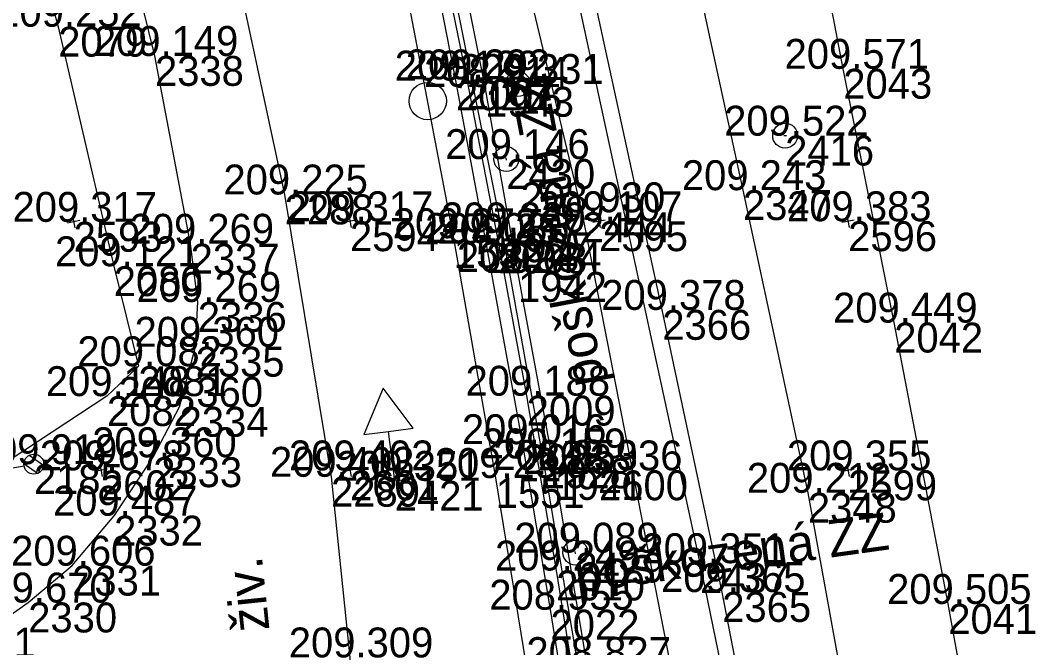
# Model space of a CAD drawing. Extents: x -556590 to -554855, y -1137918 to -1135717.
# Drawn here: x -554983.23 to -554942.43, y -1137357.12 to -1137331.94 of the extents above; entities that cross this region are included whole.
import ezdxf

# ---------------------------------------------------------------- set-up
doc = ezdxf.new("R2010")
doc.units = 0
for name, color, linetype in [('Vrstva 1', 7, 'Continuous'), ('Vrstva 17', 7, 'Continuous'), ('Vrstva 25', 7, 'Continuous'), ('Vrstva 4', 7, 'Continuous'), ('Vrstva 49', 7, 'Continuous'), ('Vrstva 50', 7, 'Continuous'), ('Vrstva 51', 7, 'Continuous'), ('Vrstva 60', 7, 'Continuous'), ('Vrstva 61', 7, 'Continuous'), ('Vrstva 7', 7, 'Continuous')]:
    doc.layers.add(name, color=color, linetype=linetype)

msp = doc.modelspace()

# ---------------------------------------------------------------- linework, layer by layer
at = {"layer": 'Vrstva 1'}
msp.add_lwpolyline([(-554957.769, -1137391.473), (-554957.969, -1137390.265), (-554958.079, -1137389.516), (-554959.228, -1137381.711), (-554960.83, -1137371.074), (-554962.414, -1137360.882), (-554964.146, -1137350.305), (-554965.833, -1137340.679), (-554967.766, -1137330.506), (-554969.82, -1137320.65), (-554972.001, -1137311.137), (-554974.412, -1137301.49), (-554976.593, -1137293.41), (-554978.496, -1137286.733), (-554981.36, -1137277.327), (-554984.2, -1137268.613)], dxfattribs=at)
at = {"layer": 'Vrstva 17'}
for points in [[(-554990.826, -1137305.882), (-554988.22, -1137308.751), (-554985.543, -1137318.306), (-554981.714, -1137332.192), (-554979.485, -1137341.805), (-554978.495, -1137345.818), (-554979.756, -1137347.019), (-554988.041, -1137352.46)], [(-554939.762, -1137379.999), (-554942.406, -1137375.183), (-554943.607, -1137368.497), (-554945.979, -1137355.361), (-554948.151, -1137344.069), (-554950.195, -1137333.881), (-554951.213, -1137328.545)]]:
    msp.add_lwpolyline(points, dxfattribs=at)
at = {"layer": 'Vrstva 25'}
for p, q in [((-554982.298, -1137349.804), (-554982.877, -1137349.398)), ((-554984.561, -1137350.078), (-554983.084, -1137349.819)), ((-554982.544, -1137350.119), (-554983.087, -1137349.738))]:
    msp.add_line(p, q, dxfattribs=at)
msp.add_circle((-554982.69, -1137349.75), 0.4, dxfattribs=at)
at = {"layer": 'Vrstva 4'}
for points in [[(-554960.464, -1137357.894), (-554961.788, -1137349.985), (-554963.254, -1137342.035), (-554964.575, -1137334.605), (-554965.776, -1137328.563), (-554966.932, -1137323.165), (-554967.272, -1137321.836), (-554967.302, -1137321.017), (-554967.338, -1137320.155), (-554967.399, -1137319.362), (-554967.635, -1137318.37), (-554967.962, -1137317.497), (-554968.301, -1137316.757), (-554968.83, -1137314.749), (-554970.629, -1137307.661), (-554971.743, -1137303.413), (-554971.991, -1137302.111), (-554972.514, -1137300.008), (-554974.102, -1137294.303), (-554976.777, -1137285.388), (-554978.897, -1137278.481), (-554980.958, -1137272.034)], [(-554981.108, -1137272.667), (-554979.626, -1137277.571), (-554977.985, -1137282.899), (-554976.129, -1137289.063), (-554974.083, -1137296.082), (-554972.405, -1137302.364), (-554971.004, -1137308.524), (-554969.37, -1137314.887), (-554968.505, -1137317.978), (-554968.169, -1137318.756), (-554967.953, -1137319.386), (-554967.85, -1137320.101), (-554967.872, -1137320.992), (-554967.753, -1137322.155), (-554967.363, -1137323.728), (-554966.007, -1137329.874), (-554963.893, -1137340.445), (-554962.255, -1137349.518), (-554960.758, -1137358.397)], [(-554968.456, -1137320.94), (-554968.04, -1137321.865), (-554967.643, -1137323.452), (-554966.35, -1137329.203), (-554965.314, -1137334.305), (-554964.04, -1137340.895), (-554962.906, -1137347.002), (-554961.723, -1137354.02), (-554960.765, -1137359.911)], [(-554960.452, -1137364.93), (-554961.95, -1137355.59), (-554963.054, -1137348.947), (-554964.532, -1137340.871), (-554965.749, -1137334.352), (-554967.032, -1137327.768), (-554968.216, -1137322.288), (-554968.456, -1137320.94)]]:
    msp.add_lwpolyline(points, dxfattribs=at)
at = {"layer": 'Vrstva 49'}
for p, q in [((-554981.143, -1137339.777), (-554981.049, -1137340.269)), ((-554970.047, -1137339.754), (-554969.953, -1137340.246)), ((-554960.047, -1137339.754), (-554959.953, -1137340.246)), ((-554950.047, -1137339.754), (-554949.953, -1137340.246)), ((-554980.85, -1137339.976), (-554981.342, -1137340.07)), ((-554969.754, -1137339.953), (-554970.246, -1137340.047)), ((-554959.754, -1137339.953), (-554960.246, -1137340.047)), ((-554949.754, -1137339.953), (-554950.246, -1137340.047)), ((-554979.754, -1137349.953), (-554980.246, -1137350.047)), ((-554980.047, -1137349.754), (-554979.953, -1137350.246)), ((-554969.754, -1137349.953), (-554970.246, -1137350.047)), ((-554970.047, -1137349.754), (-554969.953, -1137350.246)), ((-554959.754, -1137349.953), (-554960.246, -1137350.047)), ((-554960.047, -1137349.754), (-554959.953, -1137350.246)), ((-554949.754, -1137349.953), (-554950.246, -1137350.047)), ((-554950.047, -1137349.754), (-554949.953, -1137350.246))]:
    msp.add_line(p, q, dxfattribs=at)
for points in [[(-554950.05, -1137381.227), (-554951.467, -1137375.494), (-554955.943, -1137353.724), (-554962.152, -1137325.032), (-554967.652, -1137305.072), (-554972.361, -1137289.937), (-554976.483, -1137280.207)], [(-554976.483, -1137280.207), (-554973.455, -1137291.531), (-554965.994, -1137317.481), (-554960.693, -1137339.64), (-554954.586, -1137370.859), (-554952.57, -1137378.325), (-554950.05, -1137381.227)]]:
    msp.add_lwpolyline(points, dxfattribs=at)
at = {"layer": 'Vrstva 50'}
for p, q in [((-554952.579, -1137336.564), (-554952.479, -1137336.564)), ((-554963.716, -1137337.553), (-554963.734, -1137337.455)), ((-554960.943, -1137353.349), (-554960.959, -1137353.251))]:
    msp.add_line(p, q, dxfattribs=at)
for centre in [(-554952.529, -1137336.564), (-554963.725, -1137337.504), (-554960.951, -1137353.3)]:
    msp.add_circle(centre, 0.5, dxfattribs=at)
at = {"layer": 'Vrstva 51'}
msp.add_line((-554968.699, -1137350.48), (-554967.707, -1137350.358), dxfattribs=at)
for points in [[(-554945.281, -1137385.483), (-554946.86, -1137382.967), (-554948.848, -1137379.547), (-554950.193, -1137376.201), (-554951.497, -1137372.051), (-554952.924, -1137365.854), (-554955.055, -1137354.882), (-554957.461, -1137343.558), (-554960.398, -1137330.067), (-554964.003, -1137315.039), (-554968.471, -1137299.65), (-554973.022, -1137286.24), (-554979.752, -1137268.994), (-554986.923, -1137251.345), (-554989.226, -1137243.951), (-554990.077, -1137240.661), (-554990.818, -1137237.154), (-554990.968, -1137236.513)], [(-554975.898, -1137255.637), (-554977.07, -1137256.104), (-554978.157, -1137256.545), (-554979.058, -1137256.912), (-554974.217, -1137269.122), (-554970.351, -1137279.104), (-554967.582, -1137286.293), (-554966.681, -1137288.949), (-554965.745, -1137291.758), (-554962.557, -1137302.305), (-554959.814, -1137314.031), (-554956.963, -1137326.176), (-554954.222, -1137338.752), (-554951.618, -1137350.899), (-554949.32, -1137363.584), (-554948.201, -1137369.318), (-554947.085, -1137373.273), (-554945.53, -1137377.171), (-554943.889, -1137380.324), (-554941.879, -1137382.792), (-554945.281, -1137385.483)], [(-554992.243, -1137272.326), (-554990.709, -1137276.56), (-554989.594, -1137279.954), (-554986.932, -1137288.438), (-554982.239, -1137302.784), (-554977.503, -1137318.543), (-554975.16, -1137327.138), (-554972.624, -1137338.925), (-554970.76, -1137350.256), (-554970.002, -1137357.507), (-554969.708, -1137365.515), (-554970.03, -1137372.952), (-554971.29, -1137383.538), (-554972.956, -1137395.086), (-554974.603, -1137409.426), (-554975.926, -1137424.495), (-554976.695, -1137437.545), (-554977.147, -1137449.324)], [(-554990.63, -1137360.757), (-554986.061, -1137357.513), (-554982.918, -1137355.304), (-554981.153, -1137353.824), (-554979.47, -1137351.818), (-554977.899, -1137349.473), (-554976.839, -1137347.449), (-554976.197, -1137345.037), (-554976.109, -1137343.239), (-554976.396, -1137340.902), (-554977.828, -1137333.365), (-554979.78, -1137325.474), (-554982.165, -1137316.167), (-554983.7, -1137311.174), (-554984.68, -1137307.694), (-554986.819, -1137300.505), (-554989.303, -1137292.162), (-554990.959, -1137287.946), (-554992.789, -1137283.491), (-554996.889, -1137272.7)], [(-554968.203, -1137350.419), (-554968.449, -1137348.434), (-554967.457, -1137348.311), (-554968.664, -1137346.697), (-554969.441, -1137348.557), (-554968.449, -1137348.434)]]:
    msp.add_lwpolyline(points, dxfattribs=at)
at = {"layer": 'Vrstva 60'}
for p, q in [((-554981.714, -1137332.192), (-554981.714, -1137332.192)), ((-554977.828, -1137333.365), (-554977.828, -1137333.365)), ((-554950.195, -1137333.881), (-554950.195, -1137333.881)), ((-554965.749, -1137334.352), (-554965.749, -1137334.352)), ((-554965.314, -1137334.305), (-554965.314, -1137334.305)), ((-554963.26, -1137334.487), (-554963.26, -1137334.487)), ((-554964.575, -1137334.605), (-554964.575, -1137334.605)), ((-554952.529, -1137336.564), (-554952.529, -1137336.564)), ((-554963.725, -1137337.504), (-554963.725, -1137337.504)), ((-554972.624, -1137338.925), (-554972.624, -1137338.925)), ((-554954.222, -1137338.752), (-554954.222, -1137338.752)), ((-554960.693, -1137339.64), (-554960.693, -1137339.64)), ((-554981.096, -1137340.023), (-554981.096, -1137340.023)), ((-554970, -1137340), (-554970, -1137340)), ((-554960, -1137340), (-554960, -1137340)), ((-554950, -1137340), (-554950, -1137340)), ((-554963.893, -1137340.445), (-554963.893, -1137340.445)), ((-554976.396, -1137340.902), (-554976.396, -1137340.902)), ((-554965.833, -1137340.679), (-554965.833, -1137340.679)), ((-554964.532, -1137340.871), (-554964.532, -1137340.871)), ((-554964.04, -1137340.895), (-554964.04, -1137340.895)), ((-554979.485, -1137341.805), (-554979.485, -1137341.805)), ((-554963.254, -1137342.035), (-554963.254, -1137342.035)), ((-554976.109, -1137343.239), (-554976.109, -1137343.239)), ((-554957.461, -1137343.558), (-554957.461, -1137343.558)), ((-554948.151, -1137344.069), (-554948.151, -1137344.069)), ((-554976.197, -1137345.037), (-554976.197, -1137345.037)), ((-554978.495, -1137345.818), (-554978.495, -1137345.818)), ((-554979.756, -1137347.019), (-554979.756, -1137347.019)), ((-554962.906, -1137347.002), (-554962.906, -1137347.002)), ((-554976.839, -1137347.449), (-554976.839, -1137347.449)), ((-554963.054, -1137348.947), (-554963.054, -1137348.947)), ((-554977.899, -1137349.473), (-554977.899, -1137349.473)), ((-554962.255, -1137349.518), (-554962.255, -1137349.518)), ((-554982.69, -1137349.75), (-554982.69, -1137349.75)), ((-554980, -1137350), (-554980, -1137350)), ((-554970, -1137350), (-554970, -1137350)), ((-554961.788, -1137349.985), (-554961.788, -1137349.985)), ((-554960, -1137350), (-554960, -1137350)), ((-554950, -1137350), (-554950, -1137350)), ((-554970.76, -1137350.256), (-554970.76, -1137350.256)), ((-554968.203, -1137350.419), (-554968.203, -1137350.419)), ((-554964.146, -1137350.305), (-554964.146, -1137350.305)), ((-554951.618, -1137350.899), (-554951.618, -1137350.899)), ((-554979.47, -1137351.818), (-554979.47, -1137351.818)), ((-554960.951, -1137353.3), (-554960.951, -1137353.3)), ((-554981.153, -1137353.824), (-554981.153, -1137353.824)), ((-554961.723, -1137354.02), (-554961.723, -1137354.02)), ((-554955.943, -1137353.724), (-554955.943, -1137353.724)), ((-554955.055, -1137354.882), (-554955.055, -1137354.882)), ((-554982.918, -1137355.304), (-554982.918, -1137355.304)), ((-554961.95, -1137355.59), (-554961.95, -1137355.59)), ((-554945.979, -1137355.361), (-554945.979, -1137355.361))]:
    msp.add_line(p, q, dxfattribs=at)
at = {"layer": 'Vrstva 7'}
msp.add_line((-554963.251, -1137334.536), (-554963.269, -1137334.438), dxfattribs=at)
for centre, radius in [((-554963.26, -1137334.487), 0.5), ((-554966.879, -1137335.175), 0.75)]:
    msp.add_circle(centre, radius, dxfattribs=at)

# ---------------------------------------------------------------- texts
at = {"layer": 'Vrstva 50'}
for rotation, p in [(100.7587, (-554959.774, -1137346.489)), (7.9596, (-554960.879, -1137354.924))]:
    msp.add_text('poškozená ZZ', height=1.5, rotation=rotation, dxfattribs=at).set_placement(p)
at = {"layer": 'Vrstva 51'}
msp.add_text('živ.', height=1.5, rotation=95.9679, dxfattribs=at).set_placement((-554973.229, -1137356.398))
at = {"layer": 'Vrstva 60'}
for s, p in [('2079', (-554981.714, -1137333.392)), ('2338', (-554977.828, -1137334.565)), ('2043', (-554950.195, -1137335.081)), ('2025', (-554965.749, -1137335.552)), ('2007', (-554965.314, -1137335.505)), ('15', (-554963.26, -1137335.687)), ('1943', (-554964.575, -1137335.805)), ('2416', (-554952.529, -1137337.764)), ('2430', (-554963.725, -1137338.704)), ('2288', (-554972.624, -1137340.125)), ('2347', (-554954.222, -1137339.952)), ('2444', (-554960.693, -1137340.84)), ('2593', (-554981.096, -1137341.223)), ('2594', (-554970, -1137341.2)), ('2595', (-554960, -1137341.2)), ('2596', (-554950, -1137341.2)), ('1927', (-554963.893, -1137341.645)), ('2337', (-554976.396, -1137342.102)), ('1552', (-554965.833, -1137341.879)), ('2024', (-554964.532, -1137342.071)), ('2008', (-554964.04, -1137342.095)), ('2080', (-554979.485, -1137343.005)), ('1942', (-554963.254, -1137343.235)), ('2336', (-554976.109, -1137344.439)), ('2366', (-554957.461, -1137344.758)), ('2042', (-554948.151, -1137345.269)), ('2335', (-554976.197, -1137346.237)), ('2081', (-554978.495, -1137347.018)), ('2082', (-554979.756, -1137348.219)), ('2009', (-554962.906, -1137348.202)), ('2334', (-554976.839, -1137348.649)), ('2023', (-554963.054, -1137350.147)), ('2333', (-554977.899, -1137350.673)), ('1928', (-554962.255, -1137350.718)), ('2185', (-554982.69, -1137350.95)), ('2602', (-554980, -1137351.2)), ('2601', (-554970, -1137351.2)), ('1941', (-554961.788, -1137351.185)), ('2600', (-554960, -1137351.2)), ('2599', (-554950, -1137351.2)), ('2289', (-554970.76, -1137351.456)), ('2421', (-554968.203, -1137351.619)), ('1551', (-554964.146, -1137351.505)), ('2348', (-554951.618, -1137352.099)), ('2332', (-554979.47, -1137353.018)), ('2429', (-554960.951, -1137354.5)), ('2331', (-554981.153, -1137355.024)), ('2010', (-554961.723, -1137355.22)), ('2437', (-554955.943, -1137354.924)), ('2365', (-554955.055, -1137356.082)), ('2330', (-554982.918, -1137356.504)), ('2022', (-554961.95, -1137356.79)), ('2041', (-554945.979, -1137356.561))]:
    msp.add_text(s, height=1.2, dxfattribs=at).set_placement(p)
at = {"layer": 'Vrstva 61'}
for s, p in [('209.252', (-554984.162, -1137332.192)), ('209.149', (-554980.282, -1137333.365)), ('209.571', (-554952.552, -1137333.881)), ('209.129', (-554968.203, -1137334.352)), ('209.292', (-554967.762, -1137334.305)), ('209.331', (-554965.617, -1137334.487)), ('208.914', (-554967.026, -1137334.605)), ('209.522', (-554954.977, -1137336.564)), ('209.146', (-554966.177, -1137337.504)), ('209.225', (-554975.08, -1137338.925)), ('209.243', (-554956.674, -1137338.752)), ('208.930', (-554963.144, -1137339.64)), ('209.317', (-554983.548, -1137340.023)), ('209.317', (-554972.452, -1137340)), ('209.107', (-554962.452, -1137340)), ('209.383', (-554952.452, -1137340)), ('209.220', (-554966.344, -1137340.445)), ('209.269', (-554978.85, -1137340.902)), ('209.272', (-554968.281, -1137340.679)), ('209.086', (-554966.984, -1137340.871)), ('209.257', (-554966.492, -1137340.895)), ('209.121', (-554981.842, -1137341.805)), ('208.984', (-554965.705, -1137342.035)), ('209.269', (-554978.563, -1137343.239)), ('209.378', (-554959.915, -1137343.558)), ('209.449', (-554950.605, -1137344.069)), ('209.360', (-554978.648, -1137345.037)), ('209.082', (-554980.943, -1137345.818)), ('209.148', (-554982.21, -1137347.019)), ('209.188', (-554965.36, -1137347.002)), ('209.360', (-554979.29, -1137347.449)), ('209.016', (-554965.506, -1137348.947)), ('209.360', (-554980.35, -1137349.473)), ('209.159', (-554964.709, -1137349.518)), ('209.919', (-554985.144, -1137349.75)), ('209.678', (-554982.454, -1137350)), ('209.402', (-554972.448, -1137350)), ('208.853', (-554964.24, -1137349.985)), ('208.936', (-554962.452, -1137350)), ('209.355', (-554952.456, -1137350)), ('209.403', (-554973.212, -1137350.256)), ('209.234', (-554966.597, -1137350.305)), ('209.351', (-554970.56, -1137350.419)), ('209.212', (-554954.066, -1137350.899)), ('209.487', (-554981.922, -1137351.818)), ('209.089', (-554963.405, -1137353.3)), ('209.606', (-554983.605, -1137353.824)), ('209.249', (-554964.177, -1137354.02)), ('209.351', (-554958.3, -1137353.724)), ('209.365', (-554957.511, -1137354.882)), ('209.670', (-554985.369, -1137355.304)), ('208.955', (-554964.406, -1137355.59)), ('209.505', (-554948.435, -1137355.361)), ('209.751', (-554988.418, -1137357.513)), ('209.309', (-554972.456, -1137357.507)), ('208.827', (-554962.916, -1137357.894))]:
    msp.add_text(s, height=1.2, dxfattribs=at).set_placement(p)

doc.saveas('drawing.dxf')
